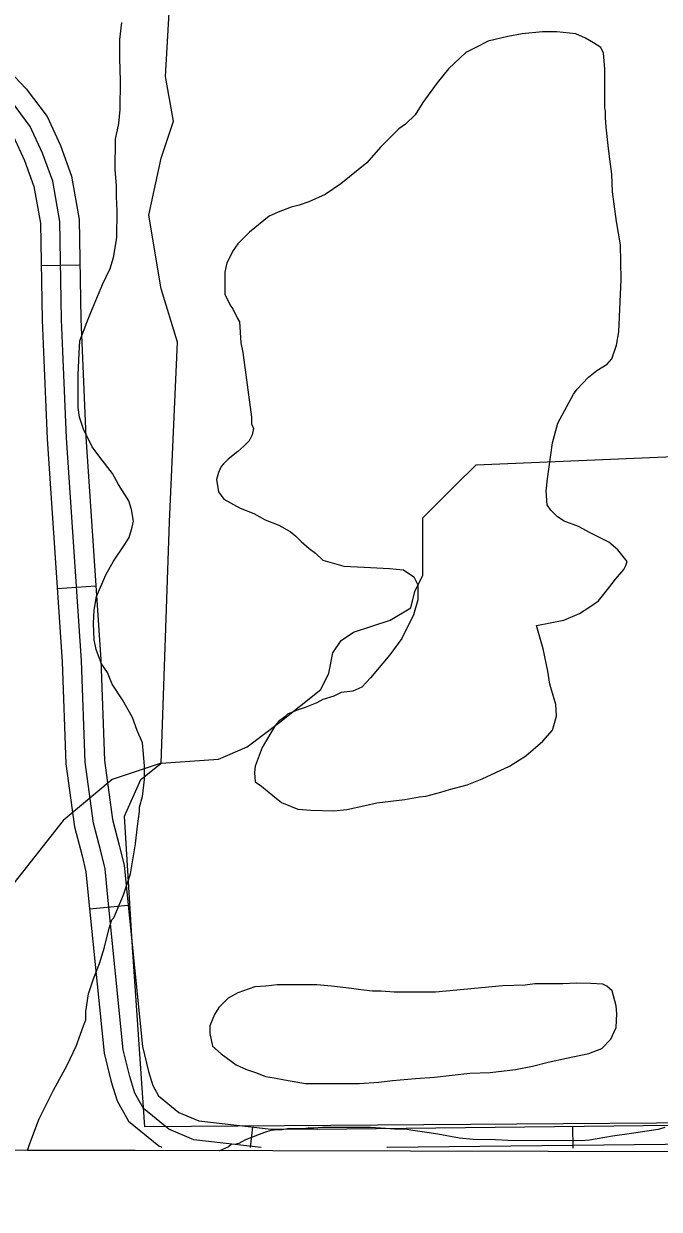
# Model space of a CAD drawing. Extents: x 3187622 to 3225504, y 800805 to 826213.
# Drawn here: x 3200774 to 3201267, y 806183 to 807103 of the extents above; entities that cross this region are included whole.
import ezdxf

# ---------------------------------------------------------------- set-up
doc = ezdxf.new("R2010")
doc.units = 0
for name, color, linetype in [('V-GRID-FRAM', 7, 'Continuous'), ('V-ROAD-CNTR', 7, 'Continuous'), ('V-SITE-VEGE', 7, 'Continuous'), ('V-TOPO-SHOR', 7, 'Continuous')]:
    doc.layers.add(name, color=color, linetype=linetype)

msp = doc.modelspace()

# ---------------------------------------------------------------- linework, layer by layer
at = {"layer": 'V-GRID-FRAM'}
msp.add_lwpolyline([(3191838.83, 824434.07), (3223248.62, 824370.11), (3223219.52, 806183.49), (3191793.86, 806247.48), (3191838.83, 824434.07)], dxfattribs=at)
at = {"layer": 'V-ROAD-CNTR'}
for p, q in [((3200817.93, 806915.63), (3200787.94, 806915.16)), ((3200830.26, 806666.75), (3200800.33, 806664.74)), ((3200855.27, 806419.14), (3200825.42, 806416.12)), ((3200951.7, 806247.33), (3200949.97, 806231.51)), ((3201199.82, 806247.84), (3201200, 806231))]:
    msp.add_line(p, q, dxfattribs=at)
for points in [[(3200731.87, 807099.2), (3200776.33, 807052.47), (3200792.39, 807030.89), (3200802.79, 807008.28), (3200811.37, 806984.54), (3200817.38, 806950.99), (3200818.59, 806873.81), (3200819.64, 806849.32), (3200822.51, 806782.62), (3200834.09, 806609.55), (3200836.84, 806531.49), (3200843.24, 806485.86), (3200848.69, 806464.94), (3200852.21, 806450.1), (3200854.2, 806429.69), (3200866.34, 806309.75), (3200871.08, 806290.41), (3200874.48, 806279.44), (3200878.9, 806271.45), (3200894.65, 806258.6), (3200910.22, 806252.06), (3200930.56, 806249.65), (3200963.89, 806245.99), (3201001.94, 806245.72), (3201415.86, 806250.16)], [(3200958.49, 806231.5), (3200928.86, 806234.74), (3200906.36, 806237.42), (3200886.84, 806245.61), (3200867.18, 806261.66), (3200860.61, 806273.53), (3200856.62, 806286.4), (3200851.52, 806307.2), (3200839.28, 806428.21), (3200837.38, 806447.62), (3200834.13, 806461.32), (3200828.5, 806482.92), (3200821.88, 806530.18), (3200819.11, 806608.78), (3200807.54, 806781.8), (3200804.65, 806848.68), (3200803.59, 806873.37), (3200802.4, 806949.54), (3200796.83, 806980.64), (3200788.9, 807002.59), (3200779.42, 807023.2), (3200764.84, 807042.78)], [(3200766.45, 807015.5), (3200775, 806996.9), (3200782.29, 806976.74), (3200787.42, 806948.09), (3200788.6, 806872.93), (3200789.67, 806848.04), (3200792.56, 806780.98), (3200804.12, 806608.02), (3200806.92, 806528.87), (3200813.77, 806479.98), (3200819.57, 806457.69), (3200822.55, 806445.15), (3200824.35, 806426.72), (3200836.7, 806304.64), (3200842.16, 806282.39), (3200846.73, 806267.62), (3200855.45, 806251.86), (3200879.04, 806232.61), (3200881.33, 806231.65)], [(3201777.66, 806241.76), (3201523.92, 806242.16), (3201503.02, 806239.87), (3201492.88, 806237.55), (3201471.41, 806233.85), (3201415.76, 806235.16), (3201056.06, 806231.3)], [(3200958.49, 806231.5), (3200958.49, 806231.5)], [(3200958.49, 806231.5), (3200958.49, 806231.5)], [(3201055.99, 806231.3), (3201055.98, 806231.3)], [(3201055.98, 806231.3), (3201055.98, 806231.3)], [(3201055.98, 806231.3), (3201055.98, 806231.3)], [(3201055.98, 806231.3), (3201055.98, 806231.3)], [(3201055.98, 806231.3), (3201055.98, 806231.3)], [(3201055.98, 806231.3), (3201055.98, 806231.3)], [(3201056, 806231.3), (3201055.99, 806231.3)], [(3201055.99, 806231.3), (3201055.99, 806231.3)], [(3201055.99, 806231.3), (3201055.99, 806231.3)], [(3201056.01, 806231.3), (3201056, 806231.3)], [(3201056, 806231.3), (3201056, 806231.3)], [(3201056.02, 806231.3), (3201056.01, 806231.3)], [(3201056.03, 806231.3), (3201056.02, 806231.3)], [(3201056.02, 806231.3), (3201056.02, 806231.3)], [(3201056.05, 806231.3), (3201056.03, 806231.3)], [(3201056.06, 806231.3), (3201056.05, 806231.3)]]:
    msp.add_lwpolyline(points, dxfattribs=at)
at = {"layer": 'V-SITE-VEGE'}
for p, q in [((3200848.9, 807090.67), (3200850.53, 807103.83)), ((3200848.83, 807075.91), (3200848.9, 807090.67)), ((3201149.75, 807093.04), (3201134.45, 807089.42)), ((3201160.82, 807095.1), (3201149.75, 807093.04)), ((3201176.63, 807096.61), (3201160.82, 807095.1)), ((3201187.7, 807096.56), (3201176.63, 807096.61)), ((3201202.44, 807094.91), (3201187.7, 807096.56)), ((3201209.81, 807091.72), (3201202.44, 807094.91)), ((3201216.11, 807088), (3201209.81, 807091.72)), ((3201125.48, 807084.71), (3201117.03, 807080.54)), ((3201134.45, 807089.42), (3201125.48, 807084.71)), ((3201221.89, 807084.29), (3201216.11, 807088)), ((3201223.98, 807080.07), (3201221.89, 807084.29)), ((3200849.28, 807058.53), (3200848.83, 807075.91)), ((3201117.03, 807080.54), (3201103.8, 807067.95)), ((3201224.98, 807067.94), (3201223.98, 807080.07)), ((3201103.8, 807067.95), (3201094.8, 807056.92)), ((3201224.84, 807037.39), (3201224.98, 807067.94)), ((3200849.19, 807036.4), (3200849.28, 807058.53)), ((3201094.8, 807056.92), (3201083.67, 807041.7)), ((3200848.08, 807025.34), (3200849.19, 807036.4)), ((3201083.67, 807041.7), (3201077.83, 807032.23)), ((3201225.36, 807035.28), (3201224.84, 807037.39)), ((3201225.34, 807030.01), (3201225.36, 807035.28)), ((3201077.83, 807032.23), (3201070.42, 807024.89)), ((3201225.83, 807022.63), (3201225.34, 807030.01)), ((3200845.4, 807013.23), (3200848.08, 807025.34)), ((3201065.14, 807021.23), (3201050.85, 807007.07)), ((3201070.42, 807024.89), (3201065.14, 807021.23)), ((3201227.35, 807008.4), (3201225.83, 807022.63)), ((3200845.29, 806989.52), (3200845.4, 807013.23)), ((3201228.89, 806997.85), (3201227.35, 807008.4)), ((3201050.85, 807007.07), (3201040.26, 806994.99)), ((3200846.29, 806977.4), (3200845.29, 806989.52)), ((3201040.26, 806994.99), (3201020.17, 806978.75)), ((3201230.42, 806986.26), (3201228.89, 806997.85)), ((3201230.89, 806972.55), (3201230.42, 806986.26)), ((3200846.25, 806968.97), (3200846.29, 806977.4)), ((3201020.17, 806978.75), (3201008.01, 806970.37)), ((3201233.94, 806949.36), (3201230.89, 806972.55)), ((3200846.73, 806957.38), (3200846.25, 806968.97)), ((3200987.95, 806962.03), (3200981.62, 806960.48)), ((3200995.34, 806964.63), (3200987.95, 806962.03)), ((3201008.01, 806970.37), (3200995.34, 806964.63)), ((3200846.64, 806937.36), (3200846.73, 806957.38)), ((3200964.73, 806953.7), (3200949.4, 806941.12)), ((3200971.6, 806956.83), (3200964.73, 806953.7)), ((3200981.62, 806960.48), (3200971.6, 806956.83)), ((3201237.03, 806931.44), (3201233.94, 806949.36)), ((3200846.1, 806933.67), (3200846.64, 806937.36)), ((3200949.4, 806941.12), (3200940.4, 806932.21)), ((3200843.94, 806921.57), (3200846.1, 806933.67)), ((3200936.69, 806926.95), (3200931.91, 806917.49)), ((3200940.4, 806932.21), (3200936.69, 806926.95)), ((3201237.44, 806904.56), (3201237.03, 806931.44)), ((3200841.27, 806913.15), (3200843.94, 806921.57)), ((3200931.91, 806917.49), (3200930.3, 806910.12)), ((3200835.42, 806900.53), (3200841.27, 806913.15)), ((3200930.3, 806910.12), (3200930.22, 806892.74)), ((3200826.37, 806878.97), (3200835.42, 806900.53)), ((3201236.83, 806887.18), (3201237.44, 806904.56)), ((3200930.22, 806892.74), (3200934.92, 806883.76)), ((3200823.17, 806871.08), (3200826.37, 806878.97)), ((3200934.92, 806883.76), (3200936.49, 806881.64)), ((3200936.49, 806881.64), (3200940.15, 806874.25)), ((3201235.68, 806864), (3201236.83, 806887.18)), ((3200817.84, 806856.88), (3200823.17, 806871.08)), ((3200940.15, 806874.25), (3200941.72, 806871.61)), ((3200941.72, 806871.61), (3200942.7, 806855.27)), ((3201234.05, 806853.47), (3201235.68, 806864)), ((3200817.27, 806847.39), (3200817.84, 806856.88)), ((3200942.7, 806855.27), (3200944.25, 806847.89)), ((3201230.32, 806842.95), (3201234.05, 806853.47)), ((3200816.67, 806830.54), (3200817.27, 806847.39)), ((3200944.25, 806847.89), (3200950.88, 806797.81)), ((3201226.61, 806838.75), (3201230.32, 806842.95)), ((3201212.34, 806828.8), (3201218.69, 806834.04)), ((3201218.69, 806834.04), (3201226.61, 806838.75)), ((3200816.56, 806805.25), (3200816.67, 806830.54)), ((3201203.34, 806819.36), (3201212.34, 806828.8)), ((3201188.48, 806793.08), (3201200.69, 806815.68)), ((3201200.69, 806815.68), (3201203.34, 806819.36)), ((3200817.58, 806797.87), (3200816.56, 806805.25)), ((3200820.7, 806788.37), (3200817.58, 806797.87)), ((3200950.88, 806797.81), (3200950.86, 806792.54)), ((3200827.49, 806774.64), (3200820.7, 806788.37)), ((3200950.86, 806792.54), (3200952.42, 806788.85)), ((3200952.42, 806788.85), (3200951.35, 806784.11)), ((3201184.19, 806777.82), (3201188.48, 806793.08)), ((3200949.22, 806779.38), (3200944.98, 806775.18)), ((3200951.35, 806784.11), (3200949.22, 806779.38)), ((3201180.38, 806749.91), (3201184.19, 806777.82)), ((3200833.25, 806766.71), (3200827.49, 806774.64)), ((3200940.22, 806770.99), (3200932.82, 806765.22)), ((3200944.98, 806775.18), (3200940.22, 806770.99)), ((3200843.21, 806754.02), (3200833.25, 806766.71)), ((3200927.53, 806759.45), (3200925.4, 806754.72)), ((3200929.12, 806761.55), (3200927.53, 806759.45)), ((3200932.82, 806765.22), (3200929.12, 806761.55)), ((3200847.91, 806745.58), (3200843.21, 806754.02)), ((3200925.4, 806754.72), (3200923.8, 806749.46)), ((3200855.76, 806732.89), (3200847.91, 806745.58)), ((3200923.8, 806749.46), (3200925.34, 806739.96)), ((3201179.29, 806740.43), (3201180.38, 806749.91)), ((3200857.84, 806726.04), (3200855.76, 806732.89)), ((3200925.34, 806739.96), (3200929.52, 806734.15)), ((3200929.52, 806734.15), (3200942.14, 806727.25)), ((3201180.3, 806729.89), (3201179.29, 806740.43)), ((3200859.38, 806717.07), (3200857.84, 806726.04)), ((3200942.14, 806727.25), (3200952.66, 806722.98)), ((3200952.66, 806722.98), (3200961.59, 806718.21)), ((3201182.91, 806725.66), (3201180.3, 806729.89)), ((3201188.16, 806720.37), (3201182.91, 806725.66)), ((3200858.3, 806712.34), (3200859.38, 806717.07)), ((3200961.59, 806718.21), (3200972.11, 806713.94)), ((3200972.11, 806713.94), (3200981.05, 806709.16)), ((3201193.41, 806717.19), (3201188.16, 806720.37)), ((3201204.46, 806712.93), (3201193.41, 806717.19)), ((3200852.45, 806698.66), (3200856.16, 806704.44)), ((3200856.16, 806704.44), (3200858.3, 806712.34)), ((3200981.05, 806709.16), (3200985.25, 806705.46)), ((3200985.25, 806705.46), (3200989.44, 806701.22)), ((3201213.4, 806708.15), (3201204.46, 806712.93)), ((3201228.11, 806700.71), (3201213.4, 806708.15)), ((3200843.96, 806686.06), (3200852.45, 806698.66)), ((3200989.44, 806701.22), (3200995.74, 806695.93)), ((3200995.74, 806695.93), (3201000.47, 806692.22)), ((3201234.94, 806694.88), (3201228.11, 806700.71)), ((3200838.12, 806675.54), (3200843.96, 806686.06)), ((3201000.47, 806692.22), (3201006.24, 806686.92)), ((3201006.24, 806686.92), (3201022.55, 806682.11)), ((3201242.27, 806685.89), (3201234.94, 806694.88)), ((3201241.21, 806682.73), (3201242.27, 806685.89)), ((3201022.55, 806682.11), (3201038.35, 806681.52)), ((3201038.35, 806681.52), (3201057.84, 806680.38)), ((3201057.84, 806680.38), (3201068.91, 806679.28)), ((3201068.91, 806679.28), (3201076.78, 806673.97)), ((3201233.26, 806672.23), (3201239.61, 806679.58)), ((3201239.61, 806679.58), (3201241.21, 806682.73)), ((3200830.67, 806658.72), (3200838.12, 806675.54)), ((3201076.78, 806673.97), (3201079.92, 806667.63)), ((3201079.92, 806667.63), (3201079.87, 806656.04)), ((3201227.96, 806665.41), (3201233.26, 806672.23)), ((3200829.04, 806648.19), (3200830.67, 806658.72)), ((3201220.01, 806655.43), (3201227.96, 806665.41)), ((3201079.87, 806656.04), (3201076.66, 806644.47)), ((3201205.22, 806645.48), (3201213.14, 806650.72)), ((3201213.14, 806650.72), (3201220.01, 806655.43)), ((3200828.47, 806637.65), (3200829.04, 806648.19)), ((3201076.66, 806644.47), (3201067.62, 806626.07)), ((3201171.98, 806636.15), (3201193.08, 806640.27)), ((3201193.08, 806640.27), (3201205.22, 806645.48)), ((3200828.94, 806625.01), (3200828.47, 806637.65)), ((3201177.17, 806618.21), (3201171.98, 806636.15)), ((3200830.49, 806617.62), (3200828.94, 806625.01)), ((3201067.62, 806626.07), (3201058.08, 806613.46)), ((3200834.66, 806606.54), (3200830.49, 806617.62)), ((3201058.08, 806613.46), (3201043.25, 806595.61)), ((3201180.78, 806600.81), (3201177.17, 806618.21)), ((3200839.37, 806599.67), (3200834.66, 806606.54)), ((3200843.02, 806590.7), (3200839.37, 806599.67)), ((3201043.25, 806595.61), (3201036.37, 806588.27)), ((3201182.32, 806590.79), (3201180.78, 806600.81)), ((3200850.87, 806578.54), (3200843.02, 806590.7)), ((3201029.5, 806585.14), (3201020.55, 806584.12)), ((3201036.37, 806588.27), (3201029.5, 806585.14)), ((3201186.99, 806574.96), (3201182.32, 806590.79)), ((3200858.71, 806564.81), (3200850.87, 806578.54)), ((3201001.54, 806576.3), (3200992.57, 806572.65)), ((3201006.29, 806578.92), (3201001.54, 806576.3)), ((3201014.74, 806581.51), (3201006.29, 806578.92)), ((3201020.55, 806584.12), (3201014.74, 806581.51)), ((3200978.85, 806567.45), (3200976.73, 806565.35)), ((3200986.24, 806570.57), (3200978.85, 806567.45)), ((3200992.57, 806572.65), (3200986.24, 806570.57)), ((3201187.48, 806566), (3201186.99, 806574.96)), ((3200862.35, 806554.79), (3200858.71, 806564.81)), ((3200969.32, 806558.53), (3200959.24, 806541.71)), ((3200971.97, 806561.68), (3200969.32, 806558.53)), ((3200976.73, 806565.35), (3200971.97, 806561.68)), ((3201184.27, 806554.96), (3201187.48, 806566)), ((3200866.53, 806545.28), (3200862.35, 806554.79)), ((3201176.86, 806546.56), (3201184.27, 806554.96)), ((3200868.03, 806527.36), (3200866.53, 806545.28)), ((3200959.24, 806541.71), (3200953.91, 806526.98)), ((3201163.64, 806535.02), (3201176.86, 806546.56)), ((3201150.96, 806527.18), (3201163.64, 806535.02)), ((3200867.98, 806516.83), (3200868.03, 806527.36)), ((3200953.91, 806526.98), (3200953.36, 806522.25)), ((3200953.36, 806522.25), (3200953.85, 806514.87)), ((3201129.83, 806517.26), (3201150.96, 806527.18)), ((3200866.35, 806503.66), (3200867.98, 806516.83)), ((3200953.85, 806514.87), (3200958.58, 806511.69)), ((3200958.58, 806511.69), (3200967.51, 806504.27)), ((3201104.51, 806508.94), (3201118.23, 806512.57)), ((3201118.23, 806512.57), (3201129.83, 806517.26)), ((3200864.2, 806495.24), (3200866.35, 806503.66)), ((3200967.51, 806504.27), (3200974.33, 806498.97)), ((3201069.7, 806501.19), (3201081.3, 806503.24)), ((3201081.3, 806503.24), (3201086.05, 806503.75)), ((3201086.05, 806503.75), (3201097.65, 806506.86)), ((3201097.65, 806506.86), (3201104.51, 806508.94)), ((3200864.19, 806492.08), (3200864.2, 806495.24)), ((3200974.33, 806498.97), (3200986.96, 806493.65)), ((3200986.96, 806493.65), (3200996.96, 806493.08)), ((3200996.96, 806493.08), (3201014.87, 806492.47)), ((3201014.87, 806492.47), (3201024.89, 806493.48)), ((3201024.89, 806493.48), (3201039.12, 806496.58)), ((3201039.12, 806496.58), (3201048.09, 806498.65)), ((3201048.09, 806498.65), (3201069.7, 806501.19)), ((3200862.56, 806480.5), (3200864.19, 806492.08)), ((3200860.92, 806466.8), (3200862.56, 806480.5)), ((3200857.13, 806443.64), (3200860.92, 806466.8)), ((3200851.79, 806427.33), (3200857.13, 806443.64)), ((3200844.33, 806409.45), (3200851.79, 806427.33)), ((3200836.85, 806386.82), (3200840.61, 806401.56)), ((3200840.61, 806401.56), (3200842.74, 806407.88)), ((3200842.74, 806407.88), (3200844.33, 806409.45)), ((3200833.11, 806374.2), (3200836.85, 806386.82)), ((3200828.32, 806362.1), (3200833.11, 806374.2)), ((3200824.58, 806350.53), (3200828.32, 806362.1)), ((3200953.54, 806356.12), (3200940.35, 806351.43)), ((3200961.97, 806356.61), (3200953.54, 806356.12)), ((3200970.94, 806357.62), (3200961.97, 806356.61)), ((3201001.49, 806357.49), (3200970.94, 806357.62)), ((3201013.08, 806356.39), (3201001.49, 806357.49)), ((3201028.35, 806354.74), (3201013.08, 806356.39)), ((3201145.85, 806356.86), (3201093.67, 806351.82)), ((3201163.24, 806357.31), (3201145.85, 806356.86)), ((3201170.62, 806358.33), (3201163.24, 806357.31)), ((3201192.22, 806358.23), (3201170.62, 806358.33)), ((3201203.29, 806358.71), (3201192.22, 806358.23)), ((3201213.83, 806358.67), (3201203.29, 806358.71)), ((3201223.31, 806358.1), (3201213.83, 806358.67)), ((3201226.46, 806356.5), (3201223.31, 806358.1)), ((3201230.66, 806352.8), (3201226.46, 806356.5)), ((3200822.41, 806336.84), (3200824.58, 806350.53)), ((3200932.96, 806347.25), (3200925.55, 806339.91)), ((3200940.35, 806351.43), (3200932.96, 806347.25)), ((3201035.72, 806353.65), (3201028.35, 806354.74)), ((3201044.68, 806352.56), (3201035.72, 806353.65)), ((3201051.52, 806352.53), (3201044.68, 806352.56)), ((3201061.53, 806351.96), (3201051.52, 806352.53)), ((3201093.67, 806351.82), (3201061.53, 806351.96)), ((3201233.77, 806341.19), (3201230.66, 806352.8)), ((3200822.38, 806330.51), (3200822.41, 806336.84)), ((3200925.55, 806339.91), (3200922.36, 806334.65)), ((3201234.27, 806335.4), (3201233.77, 806341.19)), ((3200820.78, 806325.78), (3200822.38, 806330.51)), ((3200922.36, 806334.65), (3200918.64, 806325.71)), ((3201233.7, 806324.33), (3201234.27, 806335.4)), ((3200814.92, 806310), (3200820.78, 806325.78)), ((3200918.64, 806325.71), (3200918.61, 806319.92)), ((3200918.61, 806319.92), (3200920.67, 806309.9)), ((3201229.44, 806315.39), (3201233.7, 806324.33)), ((3200808, 806295.28), (3200814.92, 806310)), ((3200920.67, 806309.9), (3200927.5, 806304.07)), ((3201222.56, 806308.05), (3201229.44, 806315.39)), ((3200927.5, 806304.07), (3200939.05, 806295.59)), ((3201180.89, 806297.69), (3201195.13, 806300.79)), ((3201195.13, 806300.79), (3201212.54, 806304.4)), ((3201212.54, 806304.4), (3201222.56, 806308.05)), ((3200797.38, 806275.83), (3200808, 806295.28)), ((3200939.05, 806295.59), (3200946.94, 806291.87)), ((3200946.94, 806291.87), (3200954.83, 806289.2)), ((3201136.07, 806289.46), (3201155.58, 806292.01)), ((3201155.58, 806292.01), (3201168.76, 806294.59)), ((3201168.76, 806294.59), (3201180.89, 806297.69)), ((3200954.83, 806289.2), (3200961.67, 806286.54)), ((3200961.67, 806286.54), (3200968.51, 806285.45)), ((3200968.51, 806285.45), (3200976.41, 806283.84)), ((3200976.41, 806283.84), (3200992.73, 806281.13)), ((3201034.35, 806280.95), (3201049.63, 806281.94)), ((3201049.63, 806281.94), (3201060.18, 806283.47)), ((3201060.18, 806283.47), (3201078.1, 806284.97)), ((3201078.1, 806284.97), (3201092.85, 806285.96)), ((3201092.85, 806285.96), (3201120.26, 806289)), ((3201120.26, 806289), (3201136.07, 806289.46)), ((3200786.22, 806253.75), (3200797.38, 806275.83)), ((3200992.73, 806281.13), (3201034.35, 806280.95)), ((3200778.75, 806233.76), (3200784.62, 806249.02)), ((3200784.62, 806249.02), (3200786.22, 806253.75)), ((3200971.11, 806245.04), (3200965.84, 806244.53)), ((3200974.8, 806245.02), (3200971.11, 806245.04)), ((3200980.07, 806246.05), (3200974.8, 806245.02)), ((3200991.14, 806246), (3200980.07, 806246.05)), ((3200994.83, 806246.52), (3200991.14, 806246)), ((3200999.04, 806246.49), (3200994.83, 806246.52)), ((3201005.9, 806246.99), (3200999.04, 806246.49)), ((3201043.3, 806246.83), (3201005.9, 806246.99)), ((3201054.89, 806246.25), (3201043.3, 806246.83)), ((3201061.73, 806245.69), (3201054.89, 806246.25)), ((3201070.17, 806245.66), (3201061.73, 806245.69)), ((3201075.96, 806244.57), (3201070.17, 806245.66)), ((3201266.16, 806245.32), (3201245.6, 806242.25)), ((3201271.43, 806246.88), (3201266.16, 806245.32)), ((3200946.31, 806237.24), (3200941.03, 806234.63)), ((3200956.87, 806241.41), (3200946.31, 806237.24)), ((3200961.09, 806242.97), (3200956.87, 806241.41)), ((3200965.84, 806244.53), (3200961.09, 806242.97)), ((3201087.01, 806242.95), (3201075.96, 806244.57)), ((3201095.44, 806241.86), (3201087.01, 806242.95)), ((3201112.28, 806238.62), (3201095.44, 806241.86)), ((3201122.82, 806237.52), (3201112.28, 806238.62)), ((3201140.2, 806237.45), (3201122.82, 806237.52)), ((3201149.69, 806236.88), (3201140.2, 806237.45)), ((3201206.58, 806236.63), (3201149.69, 806236.88)), ((3201212.91, 806237.13), (3201206.58, 806236.63)), ((3201230.84, 806240.21), (3201212.91, 806237.13)), ((3201245.6, 806242.25), (3201230.84, 806240.21)), ((3200777.28, 806229.19), (3200778.75, 806233.76)), ((3200926.24, 806228.88), (3200777.28, 806229.19)), ((3200926.26, 806228.9), (3200926.24, 806228.88)), ((3200933.12, 806232.03), (3200926.26, 806228.9)), ((3200935.23, 806233.6), (3200933.12, 806232.03)), ((3200938.93, 806234.11), (3200935.23, 806233.6)), ((3200941.03, 806234.63), (3200938.93, 806234.11))]:
    msp.add_line(p, q, dxfattribs=at)
at = {"layer": 'V-TOPO-SHOR'}
for points in [[(3200880.98, 806529.48), (3200887.32, 806716.51), (3200893.66, 806855.99), (3200880.98, 806897.2), (3200871.47, 806954.26), (3200880.98, 806998.64), (3200890.49, 807027.17), (3200884.15, 807062.04), (3200887.32, 807115.93), (3200884.15, 807138.12), (3200887.32, 807153.97), (3200893.66, 807163.48), (3201385.01, 807160.31)], [(3201733.71, 806253.69), (3200868.3, 806247.35), (3200858.79, 806386.83), (3200852.45, 806488.27), (3200865.13, 806516.8), (3200880.98, 806529.48), (3200925.36, 806532.65), (3200947.55, 806542.16), (3200972.91, 806561.18), (3201004.61, 806586.54), (3201010.95, 806599.22), (3201014.12, 806615.07), (3201020.46, 806624.58), (3201029.97, 806630.92), (3201058.5, 806640.43), (3201074.35, 806649.94), (3201077.52, 806662.62), (3201083.86, 806675.3), (3201083.86, 806694.32), (3201083.86, 806703.83), (3201083.86, 806719.68), (3201109.22, 806745.04), (3201125.07, 806760.89), (3201578.38, 806779.91)], [(3200880.98, 806529.48), (3200842.94, 806516.8), (3200804.9, 806485.1), (3200722.48, 806380.49), (3200624.21, 806336.11), (3200560.81, 806275.88), (3200487.9, 806228.33)]]:
    msp.add_lwpolyline(points, dxfattribs=at)

doc.saveas('drawing.dxf')
